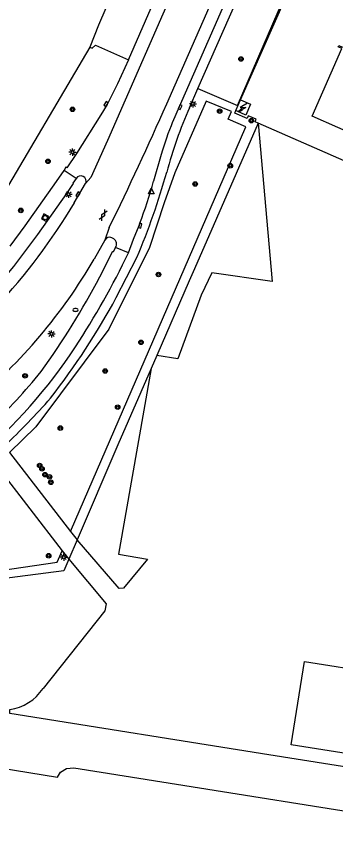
# Model space of a CAD drawing. Extents: x 131000 to 133013, y 393000 to 396501.
# Drawn here: x 131754.3 to 131810.6, y 394722.5 to 394865.5 of the extents above; entities that cross this region are included whole.
import ezdxf

# ---------------------------------------------------------------- set-up
doc = ezdxf.new("R2010")
doc.units = 0
for name, color, linetype in [('gg-afsc-hekwerk', 7, 'Continuous'), ('gg-bbg-hoofdgebouw', 7, 'Continuous'), ('gg-bbg-lage trafo', 7, 'Continuous'), ('gg-bbg-overig bouwwerk', 7, 'Continuous'), ('gg-knt-verharding', 7, 'Continuous'), ('gg-knt-verharding nz', 7, 'Continuous'), ('gt-grn-groengrens', 7, 'Continuous'), ('gt-grn-vlakafsluiter', 7, 'Continuous'), ('gt-symb-boom', 7, 'Continuous'), ('gt-symb-brandkraan', 7, 'Continuous'), ('gt-symb-gesloten verharding', 7, 'Continuous'), ('gt-symb-kolk', 7, 'Continuous'), ('gt-symb-lichtmast', 7, 'Continuous'), ('gt-symb-rioolschacht', 7, 'Continuous'), ('gt-symb-trafo symbool', 7, 'Continuous'), ('gt-symb-waterafsluiter', 7, 'Continuous'), ('gx-grn-maaiveld', 7, 'Continuous')]:
    doc.layers.add(name, color=color, linetype=linetype)

# ---------------------------------------------------------------- blocks, each defined once
blk = doc.blocks.new('gt0-BOOM')
at = {"layer": 'gt-symb-boom'}
for radius in [0.4, 0.2]:
    blk.add_circle((0, 0), radius, dxfattribs=at)
blk = doc.blocks.new('gt0-KOLK')
at = {"layer": 'gt-symb-kolk'}
blk.add_lwpolyline([(0, 0), (0.37, 0), (0.37, 0.4), (-0.38, 0.4), (-0.38, 0), (0, 0)], dxfattribs=at)
blk = doc.blocks.new('gt0-GESVH1')
at = {"layer": 'gt-symb-gesloten verharding'}
for p, q in [((-0.99, -0.26), (0.01, 0.24)), ((0.01, -0.26), (-0.99, 0.24)), ((0.01, 0.24), (1.01, -0.26)), ((1.01, 0.24), (0.01, -0.26))]:
    blk.add_line(p, q, dxfattribs=at)
blk = doc.blocks.new('gt0-WAFSL')
at = {"layer": 'gt-symb-waterafsluiter'}
for p, q in [((-0.5, -0.33), (0, 0.67)), ((0, 0.67), (0.5, -0.33)), ((0.5, -0.33), (-0.5, -0.33))]:
    blk.add_line(p, q, dxfattribs=at)
blk = doc.blocks.new('gt0-LMAST')
at = {"layer": 'gt-symb-lichtmast'}
for p, q in [((-0.18, 0.17), (-0.45, 0.44)), ((-0.01, 0.25), (-0.01, 0.62)), ((0.17, 0.17), (0.44, 0.44)), ((-0.26, 0), (-0.63, 0)), ((-0.18, -0.18), (-0.45, -0.45)), ((-0.01, -0.25), (-0.01, -0.63)), ((0.44, -0.45), (0.17, -0.18)), ((0.24, 0), (0.62, 0))]:
    blk.add_line(p, q, dxfattribs=at)
blk.add_circle((-0.01, 0), 0.25, dxfattribs=at)
blk = doc.blocks.new('gt0-HSP')
at = {"layer": 'gt-symb-trafo symbool'}
for points in [[(0.77, 0.75), (-0.53, 0), (0.47, 0), (-0.83, -0.75)], [(-0.22, -0.24), (-0.83, -0.75), (-0.08, -0.48)]]:
    blk.add_lwpolyline(points, dxfattribs=at)
blk = doc.blocks.new('gt0-BR')
at = {"layer": 'gt-symb-brandkraan'}
for centre, radius, start, end in [((-0.24, 0), 0.206, 107.5669, 252.4331), ((0.6, -2.66), 3, 106.892, 107.5669), ((0, -0.69), 0.938, 73.108, 106.892), ((-0.6, -2.66), 3, 72.4331, 73.108), ((0.24, 0), 0.206, 287.567, 72.4331), ((0.6, 2.66), 3, 252.4331, 253.108), ((0, 0.69), 0.938, 253.108, 286.8921), ((-0.6, 2.66), 3, 286.8921, 287.567)]:
    blk.add_arc(centre, radius, start, end, dxfattribs=at)
blk = doc.blocks.new('gt0-RS')
at = {"layer": 'gt-symb-rioolschacht'}
blk.add_lwpolyline([(-0.5, -0.5), (0.5, -0.5), (0.5, 0.5), (-0.5, 0.5)], close=True, dxfattribs=at)
blk.add_circle((0, 0), 0.375, dxfattribs=at)

msp = doc.modelspace()

# ---------------------------------------------------------------- linework, layer by layer
at = {"layer": 'gg-afsc-hekwerk'}
for p, q in [((131793.81, 394850.74), (131808.88, 394884.9)), ((131796.93, 394846.64), (131785.71, 394820.99)), ((131852.49, 394822.28), (131796.93, 394846.64)), ((131785.71, 394820.99), (131784.78, 394818.88)), ((131784.78, 394818.88), (131779.04, 394805.76)), ((131779.04, 394805.76), (131778.05, 394803.5)), ((131765.01, 394773.32), (131763.55, 394769.91)), ((131763.55, 394769.91), (131762.67, 394767.85))]:
    msp.add_line(p, q, dxfattribs=at)
for points in [[(131796.93, 394846.64), (131796.36, 394846.89), (131796.54, 394847.32), (131795.17, 394847.91), (131794.98, 394847.46), (131792.8, 394848.4), (131792.98, 394848.84)], [(131778.05, 394803.5), (131772.17, 394790.05), (131765.01, 394773.32)], [(131762.67, 394767.85), (131734.96, 394764.3), (131731.94, 394752.32), (131719.02, 394754.37)]]:
    msp.add_lwpolyline(points, dxfattribs=at)
at = {"layer": 'gg-bbg-hoofdgebouw'}
msp.add_lwpolyline([(131824.5, 394839.92), (131806.43, 394847.86), (131811.66, 394859.79), (131811.02, 394860.08), (131811.09, 394860.28), (131811.73, 394859.99)], dxfattribs=at)
at = {"layer": 'gg-bbg-lage trafo'}
msp.add_line((131792.98, 394848.84), (131793.81, 394850.74), dxfattribs=at)
msp.add_lwpolyline([(131793.81, 394850.74), (131795.57, 394849.98), (131794.73, 394848.07), (131792.98, 394848.84)], dxfattribs=at)
at = {"layer": 'gg-bbg-overig bouwwerk'}
msp.add_lwpolyline([(131842.95, 394745.94), (131840.63, 394731.28), (131802.72, 394737.27), (131805.04, 394751.94), (131842.95, 394745.94)], dxfattribs=at)
at = {"layer": 'gg-knt-verharding'}
for p, q in [((131768.27, 394860.38), (131774.09, 394857.78)), ((131784.84, 394849.36), (131786.31, 394852.71)), ((131779.83, 394841.15), (131778.49, 394836.41)), ((131764.85, 394836.89), (131762.73, 394838.33)), ((131764.53, 394832.6), (131766.53, 394836.04)), ((131769.88, 394826.04), (131768.02, 394822.73)), ((131771.5, 394826.28), (131771.14, 394826.49)), ((131774.06, 394823.82), (131771.79, 394824.77)), ((131771.93, 394815.98), (131775.55, 394823)), ((131753.11, 394788.69), (131763.86, 394774.81)), ((131750.79, 394786.44), (131762.39, 394771.42)), ((131763.86, 394774.81), (131765.01, 394773.32)), ((131762.39, 394771.42), (131763.55, 394769.91))]:
    msp.add_line(p, q, dxfattribs=at)
for points in [[(131825.69, 394946.4), (131813.22, 394918.25), (131800.29, 394888.96), (131791.64, 394869.23), (131782.98, 394849.54), (131781.85, 394846.84)], [(131774.09, 394857.78), (131785.03, 394882.99), (131798.43, 394913.59), (131807.17, 394933.72)], [(131786.31, 394852.71), (131803.88, 394892.61), (131810.92, 394908.56)], [(131767.25, 394860.04), (131767.69, 394859.85), (131768.27, 394860.38)], [(131774.09, 394857.78), (131772.15, 394853.54), (131770.29, 394849.92), (131769.21, 394848.1), (131764.91, 394841.31), (131763.23, 394838.78), (131763.01, 394838.96), (131762.73, 394838.33)], [(131796.93, 394846.64), (131799.39, 394818.81), (131788.73, 394820.3), (131786.86, 394816.35), (131782.75, 394805.18), (131779.04, 394805.76)], [(131753.22, 394825.02), (131755.9, 394828.59), (131761.38, 394836.35), (131762.73, 394838.33)], [(131764.33, 394836.03), (131763.15, 394834.28), (131758.04, 394827.03), (131753.8, 394821.41), (131749.47, 394816.31), (131743.57, 394810.48), (131739.19, 394806.65)], [(131764.85, 394836.89), (131764.29, 394836.06), (131764.33, 394836.03)], [(131774.06, 394823.82), (131774.98, 394826.24), (131775.94, 394828.65), (131776.05, 394829.03)], [(131769.03, 394819.6), (131771.29, 394824.09), (131771.42, 394824.03), (131771.79, 394824.77)], [(131778.05, 394803.5), (131772.34, 394770.82), (131777.41, 394769.93), (131773.18, 394764.84), (131772.41, 394764.79), (131765.01, 394773.32)], [(131763.55, 394769.91), (131770.16, 394762.07), (131769.93, 394760.82), (131759.03, 394747.16)]]:
    msp.add_lwpolyline(points, dxfattribs=at)
for centre, radius, start, end in [((131849.94, 394819.84), 71.48, 155.6101, 165.2636), ((131828.39, 394827.17), 50.53, 157.0854, 163.9387), ((131658.74, 394872.33), 126.8, 337.1051, 344.3043), ((131765.67, 394836.43), 0.944, 336.1186, 150.6699), ((131704.91, 394856.63), 76.31, 338.7958, 344.6328), ((131668.51, 394890.4), 112.08, 317.2475, 328.9545), ((131770.76, 394825.58), 0.986, 66.9697, 152.286), ((131770.92, 394825.38), 1.06, 324.7484, 56.8447), ((131687.66, 394869.26), 92.87, 309.4074, 329.9273), ((131652.21, 394880.68), 131.82, 323.8727, 332.3962), ((131660.31, 394876.37), 126.91, 322.017, 331.5835), ((131683.88, 394862.89), 95.85, 313.3637, 321.2986), ((131680.13, 394867.85), 106.19, 312.7434, 319.0578), ((131751.94, 394751.92), 8.54, 278.2298, 326.114)]:
    msp.add_arc(centre, radius, start, end, dxfattribs=at)
at = {"layer": 'gg-knt-verharding nz'}
for points in [[(131780.8, 394850.02), (131782.27, 394853.4), (131816.77, 394931.71), (131824.71, 394950.01)], [(131815.88, 394947.34), (131810.24, 394934.54), (131808.95, 394931.62), (131770.37, 394843.59), (131767.44, 394837.1)]]:
    msp.add_lwpolyline(points, dxfattribs=at)
for centre, radius, start, end in [((131190.65, 395111.11), 645.32, 334.00537, 336.13463), ((131642.53, 394887.03), 145.93, 326.8678, 334.3329), ((131686.95, 394858.59), 93.19, 294.3648, 326.5876)]:
    msp.add_arc(centre, radius, start, end, dxfattribs=at)
at = {"layer": 'gt-grn-groengrens'}
msp.add_line((131767.25, 394860.04), (131746.15, 394824.29), dxfattribs=at)
for points in [[(131800.24, 394936.84), (131791.3, 394916.03), (131768.81, 394863.9), (131767.25, 394860.04)], [(131786.31, 394852.71), (131793.26, 394849.75), (131808.52, 394885.05), (131808.75, 394884.95)], [(131763.86, 394774.81), (131794.71, 394846.01), (131791.64, 394847.37), (131792.22, 394848.7), (131787.77, 394850.5), (131782.23, 394837.88), (131780.38, 394832.61), (131777.76, 394824.75), (131770.6, 394810.42), (131757.78, 394793.23), (131753.11, 394788.69)], [(131750.79, 394786.44), (131747.07, 394782.82), (131732.6, 394773.61), (131720.42, 394767.92), (131720.42, 394755.61), (131730.14, 394754.01), (131733.92, 394765.33), (131761.5, 394769.38), (131762.39, 394771.42)]]:
    msp.add_lwpolyline(points, dxfattribs=at)
at = {"layer": 'gt-grn-vlakafsluiter'}
for p, q in [((131767.44, 394837.1), (131766.53, 394836.04)), ((131770.69, 394828.27), (131769.88, 394826.04))]:
    msp.add_line(p, q, dxfattribs=at)
at = {"layer": 'gx-grn-maaiveld'}
for points in [[(131833.23, 394730.04), (131798.81, 394735.51), (131753.19, 394742.75), (131753.16, 394743.47)], [(131698.83, 394732.94), (131700.26, 394741.4), (131711.25, 394739.54), (131751.39, 394733.21), (131761.57, 394731.6), (131762.11, 394732.47), (131763.15, 394733.12), (131764.45, 394733.22), (131769.24, 394732.46), (131831.88, 394722.49)]]:
    msp.add_lwpolyline(points, dxfattribs=at)

# ---------------------------------------------------------------- block references
at = {"layer": 'gt-symb-boom'}
for p in [(131793.88, 394857.93), (131764.21, 394849.07), (131790.12, 394848.75), (131795.71, 394847.07), (131759.89, 394839.93), (131791.99, 394839.15), (131785.82, 394835.94), (131755.11, 394831.29), (131779.35, 394820.02), (131776.28, 394808.08), (131769.96, 394803.03), (131755.86, 394802.19), (131772.17, 394796.66), (131762.06, 394792.99), (131758.43, 394786.41), (131758.84, 394785.82), (131759.36, 394784.8), (131760.17, 394784.41), (131760.41, 394783.46), (131760.02, 394770.53)]:
    msp.add_blockref('gt0-BOOM', p, dxfattribs=at)
at = {"layer": 'gt-symb-brandkraan'}
msp.add_blockref('gt0-BR', (131764.74, 394813.77), dxfattribs=at)
at = {"layer": 'gt-symb-gesloten verharding', "rotation": 61.59064147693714}
msp.add_blockref('gt0-GESVH1', (131769.6, 394830.44), dxfattribs=at)
at = {"layer": 'gt-symb-kolk'}
for p, rotation in [((131770.29, 394849.92), 59.20328608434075), ((131782.98, 394849.54), -113.7704758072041), ((131765.36, 394834.02), 59.949676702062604), ((131775.94, 394828.65), -105.5517248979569)]:
    msp.add_blockref('gt0-KOLK', p, dxfattribs=dict(at, rotation=rotation))
at = {"layer": 'gt-symb-lichtmast'}
for p in [(131785.42, 394850.04), (131764.21, 394841.54), (131763.53, 394834.13), (131760.52, 394809.55), (131762.67, 394770.29)]:
    msp.add_blockref('gt0-LMAST', p, dxfattribs=at)
at = {"layer": 'gt-symb-rioolschacht', "rotation": -117.43581851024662}
msp.add_blockref('gt0-RS', (131759.4, 394830.03), dxfattribs=at)
at = {"layer": 'gt-symb-trafo symbool'}
msp.add_blockref('gt0-HSP', (131794.24, 394849.39), dxfattribs=at)
at = {"layer": 'gt-symb-waterafsluiter'}
msp.add_blockref('gt0-WAFSL', (131778.08, 394834.51), dxfattribs=at)

doc.saveas('drawing.dxf')
